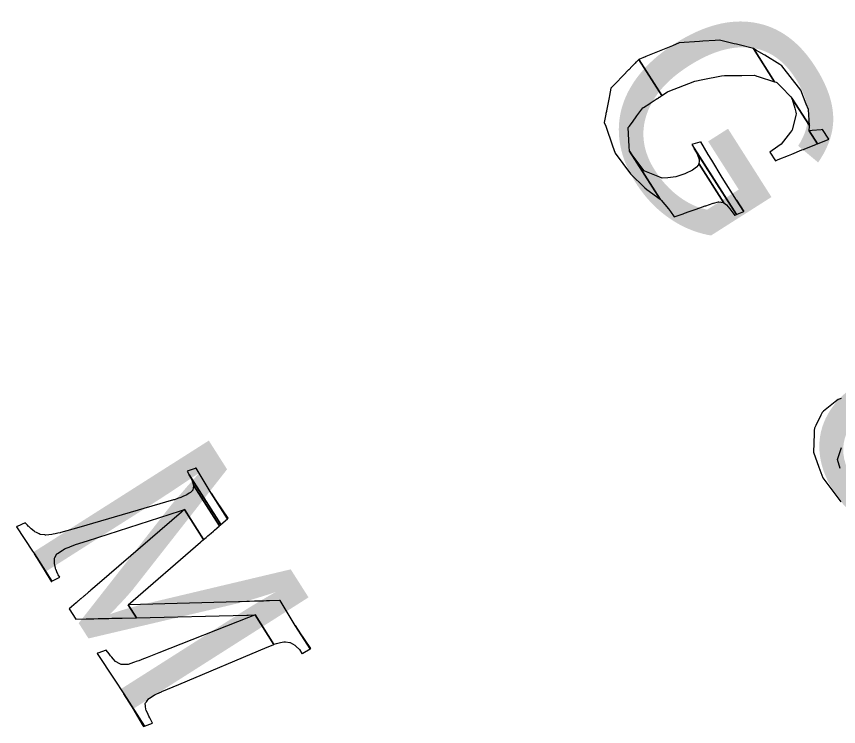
# Model space of a CAD drawing. Extents: x 3962991 to 3983549, y 181631 to 204078.
# Drawn here: x 3980387 to 3980782.7, y 190194.7 to 190536.5 of the extents above; entities that cross this region are included whole.
import ezdxf

# ---------------------------------------------------------------- set-up
doc = ezdxf.new("R2010")
doc.units = 0
for name, color, linetype in [('V-ANNO-MASK', 7, 'Continuous'), ('V-ANNO-MASK2', 7, 'Continuous'), ('V-RIVR-IDEN', 7, 'Continuous')]:
    doc.layers.add(name, color=color, linetype=linetype)

msp = doc.modelspace()

# ---------------------------------------------------------------- linework, layer by layer
at = {"layer": 'V-ANNO-MASK2'}
for points in [[(3980689.72, 190517.12), (3980686.56, 190515.81), (3980697.63, 190498.41), (3980700.44, 190500.26), (3980700.52, 190500.31), (3980700.67, 190500.4), (3980700.72, 190500.44), (3980713.61, 190505.36), (3980717.37, 190506.11), (3980726.41, 190507.87), (3980726.41, 190507.88), (3980727.88, 190508.16), (3980734.05, 190508.18), (3980736.16, 190508.18), (3980742.23, 190508.19), (3980743.34, 190507.85), (3980744.02, 190507.63), (3980751.94, 190505.11), (3980741.74, 190521.15), (3980734.27, 190522.96), (3980733.64, 190523.11), (3980732.57, 190523.37), (3980725.4, 190525.11), (3980723.36, 190524.98), (3980717.44, 190524.59), (3980715.85, 190524.48), (3980706.1, 190523.83), (3980702.74, 190522.46), (3980690.03, 190517.25), (3980689.98, 190517.22), (3980689.8, 190517.16)], [(3980742.8, 190520.5), (3980741.75, 190521.14), (3980751.94, 190505.12), (3980752.75, 190504.87), (3980753.11, 190504.74), (3980755.14, 190502.62), (3980759.74, 190497.82), (3980760.27, 190497.26), (3980768.72, 190483.98), (3980768.24, 190491.74), (3980767.22, 190494.3), (3980764.54, 190501.06), (3980764.53, 190501.07), (3980755.46, 190512.8), (3980754.45, 190513.42), (3980747.19, 190517.83), (3980746.9, 190518.01), (3980744.38, 190519.55), (3980743.27, 190520.22)], [(3980673.96, 190474.31), (3980675.24, 190470.72), (3980682.57, 190460.77), (3980689.49, 190454.01), (3980690.52, 190453.24), (3980696.84, 190448.5), (3980682.1, 190471.68), (3980682.07, 190472.11), (3980682, 190473.52), (3980681.99, 190473.94), (3980681.55, 190483.04), (3980681.98, 190483.61), (3980683.5, 190485.68), (3980685.71, 190488.64), (3980688.57, 190492.49), (3980688.82, 190492.67), (3980691.89, 190494.68), (3980692.04, 190494.77), (3980693.97, 190496.03), (3980694.07, 190496.1), (3980695.4, 190496.96), (3980695.57, 190497.07), (3980696.08, 190497.41), (3980696.38, 190497.61), (3980696.56, 190497.72), (3980696.59, 190497.74), (3980697.09, 190498.07), (3980697.3, 190498.2), (3980697.63, 190498.41), (3980686.55, 190515.83), (3980686.28, 190515.53), (3980686.11, 190515.35), (3980685.67, 190514.91), (3980685.65, 190514.88), (3980685.5, 190514.72), (3980685.24, 190514.45), (3980684.8, 190514.01), (3980684.65, 190513.85), (3980683.53, 190512.68), (3980683.44, 190512.59), (3980681.79, 190510.89), (3980681.66, 190510.76), (3980679.05, 190508.04), (3980678.82, 190507.82), (3980675.63, 190504.5), (3980673.16, 190501.94), (3980672.49, 190498.53), (3980672.31, 190497.57), (3980671.05, 190491.14), (3980670.99, 190490.83), (3980670.8, 190489.83), (3980670.74, 190489.54), (3980669.97, 190485.55), (3980670.65, 190483.64)], [(3980750.84, 190472.07), (3980749.7, 190471.25), (3980752.37, 190467.06), (3980753.68, 190467.6), (3980758.59, 190469.6), (3980760.27, 190470.27), (3980765.09, 190472.24), (3980765.81, 190472.52), (3980766.24, 190472.7), (3980771.28, 190474.71), (3980771.8, 190474.91), (3980772.03, 190475), (3980772.57, 190475.22), (3980768.59, 190481.47), (3980768.75, 190483.66), (3980768.72, 190483.98), (3980760.27, 190497.26), (3980760.42, 190496.76), (3980761.63, 190492.43), (3980762.16, 190490.51), (3980762.39, 190489.7), (3980762.21, 190488.98), (3980760.47, 190481.77), (3980760.17, 190481.39), (3980759.67, 190480.77), (3980756.29, 190476.54), (3980755.11, 190475.06)], [(3980770.05, 190481.61), (3980768.59, 190481.47), (3980772.57, 190475.22), (3980773.8, 190475.72), (3980777.5, 190477.19), (3980777.99, 190477.38), (3980778.05, 190477.4), (3980775.09, 190482.05), (3980775.01, 190482.05), (3980774.44, 190482)], [(3980712.53, 190474.99), (3980712.14, 190474.87), (3980733.59, 190441.13), (3980733.96, 190441.29), (3980737.09, 190442.64), (3980733.6, 190448.12), (3980726.78, 190459.01), (3980721.73, 190467.3), (3980720.04, 190470.06), (3980716.45, 190476.11), (3980716.23, 190476.06), (3980716.17, 190476.04), (3980715.99, 190475.98), (3980715.9, 190475.95)], [(3980683.76, 190469.46), (3980682.1, 190471.68), (3980696.83, 190448.51), (3980697.32, 190448.14), (3980700.82, 190443.94), (3980701.89, 190442.64), (3980703.57, 190440.01), (3980707.94, 190441.55), (3980708.58, 190441.78), (3980710.9, 190442.59), (3980714.25, 190443.77), (3980718.59, 190445.29), (3980718.89, 190445.39), (3980718.88, 190445.4), (3980722.44, 190446.64), (3980722.62, 190446.7), (3980724.95, 190447.32), (3980725.1, 190447.31), (3980727.16, 190447.01), (3980727.6, 190446.73), (3980715.53, 190465.7), (3980715.41, 190465.49), (3980714.45, 190464.06), (3980714.35, 190464), (3980712.51, 190462.59), (3980712.37, 190462.48), (3980709.01, 190460.92), (3980708.72, 190460.83), (3980704.39, 190459.28), (3980700.53, 190458.9), (3980697.86, 190458.64), (3980696.78, 190459.09), (3980689.56, 190462.04), (3980689.22, 190462.17)], [(3980715.62, 190466.69), (3980715.54, 190465.69), (3980727.6, 190446.73), (3980728.85, 190445.89), (3980730.49, 190443.99), (3980732.78, 190440.78), (3980732.81, 190440.79), (3980733.37, 190441.04), (3980733.59, 190441.13), (3980713.3, 190473.04), (3980714.7, 190470.39), (3980715.7, 190467.69), (3980715.69, 190467.65), (3980715.66, 190467.29)], [(3980737.15, 190442.66), (3980733.6, 190448.12), (3980737.09, 190442.64)], [(3980469.18, 190317.58), (3980470.13, 190315.92), (3980485.42, 190291.89), (3980485.5, 190291.94), (3980485.49, 190291.95), (3980488.6, 190294.63), (3980488.66, 190294.69), (3980480.8, 190307.05), (3980473.56, 190319.11), (3980473.21, 190318.99), (3980473.11, 190318.97)], [(3980471.54, 190312.97), (3980472.27, 190310.92), (3980484.75, 190291.3), (3980485.12, 190291.62), (3980485.17, 190291.66), (3980485.19, 190291.69), (3980485.42, 190291.89), (3980470.12, 190315.93), (3980471.4, 190313.36), (3980471.44, 190313.24)], [(3980387.29, 190291.01), (3980387.03, 190290.9), (3980394.81, 190279.18), (3980395.68, 190277.87), (3980404.13, 190264.59), (3980407.87, 190266.55), (3980407.17, 190267.65), (3980407.01, 190268.02), (3980406.55, 190269.09), (3980406.31, 190269.62), (3980406.08, 190270.16), (3980406.03, 190270.34), (3980405.9, 190270.89), (3980405.9, 190270.9), (3980405.7, 190271.71), (3980405.35, 190273.17), (3980405.35, 190273.39), (3980405.37, 190274.27), (3980405.39, 190275.03), (3980405.4, 190275.8), (3980405.52, 190276.01), (3980406.53, 190277.75), (3980406.65, 190277.95), (3980406.81, 190278.05), (3980409, 190279.41), (3980409.52, 190279.72), (3980410.24, 190280.16), (3980411.4, 190280.65), (3980412.49, 190281.09), (3980412.48, 190281.1), (3980412.77, 190281.22), (3980415.39, 190282.29), (3980421.2, 190284.16), (3980466.04, 190298.52), (3980466.03, 190298.54), (3980466.46, 190298.66), (3980467.98, 190299.15), (3980477.14, 190284.74), (3980478.33, 190285.75), (3980478.33, 190285.76), (3980479.19, 190286.49), (3980480.69, 190287.8), (3980481.83, 190288.78), (3980482.34, 190289.21), (3980482.34, 190289.23), (3980483.53, 190290.23), (3980483.52, 190290.25), (3980483.61, 190290.32), (3980484.56, 190291.14), (3980484.75, 190291.3), (3980472.26, 190310.94), (3980472.22, 190310.55), (3980471.96, 190308.64), (3980471.94, 190308.45), (3980470.81, 190307.34), (3980470.23, 190307.01), (3980468.97, 190306.24), (3980467.16, 190305.41), (3980466.13, 190304.94), (3980464.63, 190304.41), (3980463.13, 190303.89), (3980462.7, 190303.78), (3980417.13, 190290.56), (3980411.22, 190288.85), (3980408.43, 190288.04), (3980408.13, 190287.94), (3980406.92, 190287.7), (3980405.62, 190287.43), (3980404.74, 190287.23), (3980404.07, 190287.16), (3980401.23, 190286.82), (3980400.99, 190286.87), (3980400.71, 190286.91), (3980398.4, 190287.21), (3980398.04, 190287.38), (3980397.33, 190287.7), (3980396.62, 190288.02), (3980395.82, 190288.38), (3980395.49, 190288.67), (3980394.17, 190289.84), (3980393.43, 190290.5), (3980392.94, 190290.93), (3980392.71, 190291.19), (3980392.35, 190291.57), (3980391.99, 190291.97), (3980391.27, 190292.77), (3980391.22, 190292.74), (3980387.32, 190291.01)], [(3980488.94, 190294.93), (3980480.8, 190307.05), (3980488.66, 190294.69), (3980488.95, 190294.92)], [(3980415.73, 190254.19), (3980412.49, 190251.39), (3980415.67, 190246.38), (3980420.63, 190246.5), (3980420.7, 190246.5), (3980420.91, 190246.51), (3980421.01, 190246.51), (3980421.12, 190246.51), (3980421.19, 190246.51), (3980421.4, 190246.52), (3980421.72, 190246.53), (3980422.29, 190246.54), (3980422.43, 190246.54), (3980423, 190246.55), (3980423.5, 190246.56), (3980423.49, 190246.57), (3980423.98, 190246.58), (3980424.24, 190246.58), (3980426.32, 190246.63), (3980426.57, 190246.63), (3980426.78, 190246.64), (3980429.8, 190246.71), (3980429.79, 190246.72), (3980430.5, 190246.72), (3980431.49, 190246.74), (3980431.49, 190246.76), (3980432.94, 190246.78), (3980434.29, 190246.81), (3980434.64, 190246.82), (3980437.9, 190246.9), (3980444.8, 190247.06), (3980440.82, 190253.32), (3980475.64, 190283.43), (3980475.97, 190283.7), (3980477.15, 190284.73), (3980467.98, 190299.15), (3980466.79, 190298.14), (3980466.46, 190297.86), (3980431.59, 190267.83), (3980427.06, 190263.94), (3980424.92, 190262.1), (3980424.69, 190261.9), (3980423.81, 190261.14), (3980422.86, 190260.32), (3980422.21, 190259.76), (3980421.75, 190259.36), (3980419.77, 190257.67), (3980419.63, 190257.55), (3980419.47, 190257.41), (3980418.1, 190256.23), (3980417.93, 190256.09), (3980417.61, 190255.82), (3980417.28, 190255.54), (3980416.92, 190255.21), (3980416.82, 190255.13), (3980416.45, 190254.81), (3980416.24, 190254.64), (3980416.1, 190254.52), (3980416.06, 190254.47), (3980415.99, 190254.41), (3980415.92, 190254.35), (3980415.78, 190254.24)], [(3980403.09, 190265.65), (3980403.84, 190264.42), (3980403.87, 190264.44), (3980404.1, 190264.57), (3980404.13, 190264.59), (3980395.68, 190277.87), (3980396.42, 190276.65)], [(3980493.88, 190254.76), (3980440.82, 190253.32), (3980444.8, 190247.06), (3980497.99, 190248.29), (3980498.49, 190248.3), (3980501.99, 190248.38), (3980510.99, 190234.24), (3980511.08, 190234.26), (3980511.07, 190234.28), (3980512.14, 190234.69), (3980514.17, 190235.17), (3980515.7, 190235.52), (3980516.58, 190235.39), (3980518.6, 190235.08), (3980518.76, 190235.06), (3980520.98, 190233.88), (3980521.72, 190233.17), (3980523.21, 190231.74), (3980524.48, 190229.86), (3980524.5, 190229.87), (3980524.77, 190230.02), (3980524.84, 190230.07), (3980528.39, 190232.06), (3980521.27, 190243.26), (3980518.82, 190247.27), (3980513.94, 190255.29), (3980513.72, 190255.3), (3980513.62, 190255.29), (3980508.88, 190255.17), (3980508.78, 190255.16), (3980508.43, 190255.15), (3980508.38, 190255.16), (3980508.32, 190255.15), (3980507.75, 190255.13), (3980507.47, 190255.13), (3980506.02, 190255.09), (3980505.88, 190255.09), (3980504.08, 190255.04), (3980503.3, 190255.01), (3980501.57, 190254.97), (3980499.28, 190254.9), (3980497.97, 190254.87), (3980497.87, 190254.86), (3980494.37, 190254.77)], [(3980426.08, 190230.01), (3980425.82, 190229.92), (3980434.08, 190217.43), (3980438.68, 190210.48), (3980448.64, 190194.84), (3980452.54, 190196.33), (3980452.59, 190196.35), (3980451.2, 190198.87), (3980450.82, 190199.64), (3980450.45, 190200.4), (3980450.2, 190200.91), (3980449.45, 190202.43), (3980449.34, 190203.1), (3980449.16, 190204.29), (3980449.11, 190204.59), (3980448.94, 190205.77), (3980449.22, 190206.12), (3980449.5, 190206.46), (3980449.49, 190206.48), (3980449.64, 190206.64), (3980450.82, 190208.11), (3980450.99, 190208.24), (3980451.15, 190208.34), (3980453.3, 190209.76), (3980453.84, 190210.03), (3980454.6, 190210.42), (3980455.72, 190210.97), (3980456.79, 190211.44), (3980457.07, 190211.55), (3980459.68, 190212.65), (3980465.2, 190214.98), (3980507.76, 190232.94), (3980508.15, 190233.1), (3980510.99, 190234.24), (3980501.99, 190248.38), (3980499.14, 190247.27), (3980498.75, 190247.1), (3980455.56, 190230.14), (3980449.95, 190227.94), (3980447.32, 190226.89), (3980447.02, 190226.79), (3980445.91, 190226.39), (3980444.71, 190225.97), (3980443.89, 190225.67), (3980443.31, 190225.46), (3980440.83, 190224.56), (3980440.61, 190224.57), (3980440.36, 190224.55), (3980438.26, 190224.53), (3980438.02, 190224.52), (3980437.52, 190224.51), (3980436.75, 190224.93), (3980435.86, 190225.42), (3980435.64, 190225.54), (3980434.76, 190226.02), (3980433.66, 190227.25), (3980432.92, 190228.08), (3980432.67, 190228.35), (3980432.3, 190228.76), (3980431.62, 190229.66), (3980430.28, 190231.43), (3980430.22, 190231.41), (3980426.23, 190230.07)], [(3980523.29, 190240.25), (3980521.27, 190243.26), (3980528.39, 190232.06), (3980528.48, 190232.09), (3980528.69, 190232.21)], [(3980447.56, 190195.73), (3980448.2, 190194.67), (3980448.23, 190194.68), (3980448.49, 190194.78), (3980448.64, 190194.84), (3980438.68, 190210.48), (3980441.86, 190205.21)]]:
    msp.add_lwpolyline(points, close=True, dxfattribs=at)
for points in [[(3980783.92, 190352.6), (3980782.57, 190352.06), (3980781.19, 190350.97), (3980775.51, 190346.44), (3980774.86, 190345.9), (3980774.24, 190344.66), (3980771.77, 190339.68), (3980771.11, 190338.35), (3980771.05, 190337.2), (3980771.05, 190336.81), (3980770.98, 190335.55), (3980770.61, 190326.82), (3980773.26, 190319.62), (3980775.18, 190314.39), (3980783.9, 190302.88)], [(3980783.44, 190318.96), (3980782.27, 190323.18), (3980784.14, 190329.09)]]:
    msp.add_lwpolyline(points, dxfattribs=at)

# ---------------------------------------------------------------- texts
at = {"layer": 'V-ANNO-MASK'}
for s, p in [('G', (3980657.78, 190502.07)), ('U', (3980755.97, 190348.94)), ('M', (3980389.36, 190287.93))]:
    msp.add_text(s, height=100, rotation=302.457, dxfattribs=at).set_placement(p)
at = {"layer": 'V-RIVR-IDEN'}
for s, p in [('G', (3980657.78, 190502.07)), ('U', (3980755.97, 190348.94)), ('M', (3980389.36, 190287.93))]:
    msp.add_text(s, height=100, rotation=302.457, dxfattribs=at).set_placement(p)

doc.saveas('drawing.dxf')
